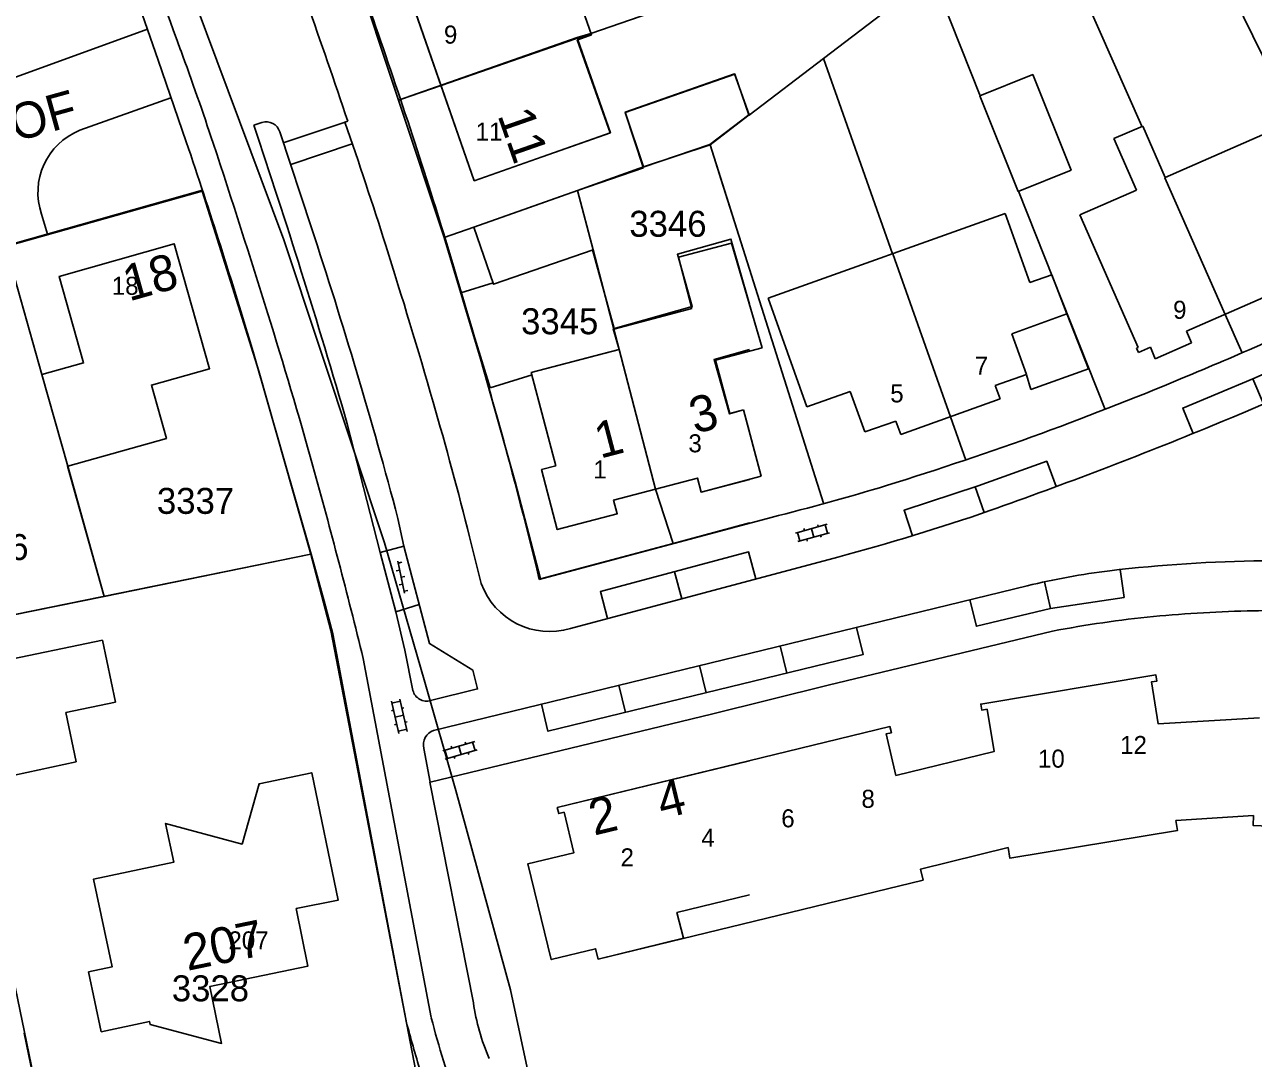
# Model space of a CAD drawing. Extents: x 148816 to 151297, y 399515 to 402500.
# Drawn here: x 151084.2 to 151169.4, y 400852.6 to 400924.2 of the extents above; entities that cross this region are included whole.
import ezdxf

# ---------------------------------------------------------------- set-up
doc = ezdxf.new("R2010")
doc.units = 0
for name, color, linetype in [('B01 Hoofdgebouw  [T] Norm', 7, 'Continuous'), ('B01 Hoofdgebouw secundair [T] Gem', 7, 'Continuous'), ('B01 hoofgebouw', 7, 'Continuous'), ('B03 Overig opstal  [D] Norm', 7, 'Continuous'), ('B07 Tussenmuur  [D] Norm', 7, 'Continuous'), ('B07 Tussenmuur  [T] Norm', 7, 'Continuous'), ('G01 perceelsgrens', 7, 'Continuous'), ('S02 Open verharding  Norm', 7, 'Continuous'), ('T04 Haag heg  [D] Gem', 7, 'Continuous'), ('V00 Kant verharding algemeen  [T] Norm', 7, 'Continuous'), ('V00 Kant verharding algemeen secundair  [T] Gem', 7, 'Continuous'), ('V00 Kant verharding algemeen secundair  [T] Norm', 7, 'Continuous'), ('Z01 perceelnummer', 7, 'Continuous'), ('Z02 huisnummer', 7, 'Continuous'), ('Z02 Huisnummer  [Tekst] Norm', 7, 'Continuous'), ('Z06 straatnaam', 7, 'Continuous')]:
    doc.layers.add(name, color=color, linetype=linetype)

msp = doc.modelspace()

# ---------------------------------------------------------------- linework, layer by layer
at = {"layer": 'B01 Hoofdgebouw  [T] Norm'}
for p, q in [((151121.151, 400930.238), (151123.513, 400923.527)), ((151115.392, 400913.407), (151110.774, 400926.618)), ((151123.513, 400923.527), (151122.53, 400923.181)), ((151122.53, 400923.181), (151124.804, 400916.72)), ((151125.856, 400918.143), (151133.457, 400920.795)), ((151133.457, 400920.795), (151134.439, 400917.981)), ((151125.856, 400918.143), (151127.099, 400914.348)), ((151131.725, 400915.917), (151134.439, 400917.981)), ((151161.738, 400917.197), (151159.741, 400916.322)), ((151163.303, 400913.625), (151161.738, 400917.197)), ((151171.629, 400917.273), (151163.303, 400913.625)), ((151115.392, 400913.407), (151124.804, 400916.72)), ((151159.741, 400916.322), (151161.307, 400912.75)), ((151127.099, 400914.348), (151131.725, 400915.917)), ((151122.537, 400912.719), (151115.349, 400910.194)), ((151122.537, 400912.719), (151123.628, 400908.622)), ((151161.307, 400912.75), (151157.387, 400911.031)), ((151152.207, 400911.128), (151135.771, 400905.263)), ((151152.207, 400911.128), (151153.912, 400906.349)), ((151157.387, 400911.031), (151161.418, 400901.841)), ((151115.349, 400910.194), (151116.72, 400906.232)), ((151086.603, 400906.773), (151094.59, 400909.031)), ((151097.038, 400900.374), (151094.59, 400909.031)), ((151123.628, 400908.622), (151116.72, 400906.232)), ((151133.217, 400909.068), (151129.55, 400908.109)), ((151133.217, 400909.068), (151135.347, 400901.816)), ((151129.55, 400908.109), (151130.484, 400904.539)), ((151088.298, 400900.778), (151086.603, 400906.773)), ((151153.912, 400906.349), (151155.428, 400906.892)), ((151155.428, 400906.892), (151156.487, 400904.169)), ((151116.692, 400906.325), (151114.463, 400905.643)), ((151114.463, 400905.643), (151116.481, 400899.048)), ((151135.771, 400905.263), (151138.446, 400897.732)), ((151164.779, 400902.973), (151170.114, 400905.3)), ((151130.484, 400904.539), (151125.066, 400903.122)), ((151156.487, 400904.169), (151152.661, 400902.799)), ((151125.066, 400903.122), (151125.438, 400901.7)), ((151152.661, 400902.799), (151153.67, 400899.982)), ((151164.779, 400902.973), (151165.133, 400902.157)), ((151125.438, 400901.7), (151119.343, 400900.106)), ((151135.347, 400901.816), (151132.126, 400900.97)), ((151161.418, 400901.841), (151161.317, 400901.797)), ((151161.317, 400901.797), (151161.444, 400901.507)), ((151161.444, 400901.507), (151162.273, 400901.857)), ((151162.273, 400901.857), (151162.606, 400901.06)), ((151162.606, 400901.06), (151165.133, 400902.157)), ((151132.126, 400900.97), (151133.099, 400897.266)), ((151085.411, 400899.962), (151088.298, 400900.778)), ((151087.21, 400893.614), (151085.411, 400899.962)), ((151093.003, 400899.236), (151097.038, 400900.374)), ((151119.394, 400899.939), (151116.481, 400899.048)), ((151153.67, 400899.982), (151151.511, 400899.209)), ((151094.042, 400895.546), (151093.003, 400899.236)), ((151151.511, 400899.209), (151151.845, 400898.276)), ((151141.463, 400898.804), (151138.446, 400897.732)), ((151142.463, 400895.99), (151141.463, 400898.804)), ((151144.968, 400895.817), (151151.845, 400898.276)), ((151133.099, 400897.266), (151134.066, 400897.52)), ((151134.066, 400897.52), (151135.273, 400892.916)), ((151142.462, 400895.99), (151144.627, 400896.747)), ((151144.627, 400896.747), (151144.968, 400895.817)), ((151087.21, 400893.614), (151094.042, 400895.546)), ((151130.861, 400892.793), (151125.051, 400891.273)), ((151130.861, 400892.793), (151131.115, 400891.826)), ((151131.115, 400891.826), (151135.273, 400892.916)), ((151125.305, 400890.317), (151125.051, 400891.273)), ((151121.144, 400889.227), (151125.305, 400890.317)), ((151089.613, 400881.553), (151081.868, 400879.952)), ((151090.502, 400877.254), (151089.613, 400881.553)), ((151087.075, 400876.545), (151090.502, 400877.254)), ((151087.784, 400873.118), (151087.075, 400876.545)), ((151087.784, 400873.118), (151083.519, 400872.205)), ((151100.472, 400871.607), (151104.124, 400872.364)), ((151099.289, 400867.421), (151100.472, 400871.607)), ((151093.99, 400868.856), (151094.561, 400866.176)), ((151093.99, 400868.856), (151099.289, 400867.421)), ((151094.561, 400866.176), (151088.976, 400864.986)), ((151088.976, 400864.986), (151090.27, 400858.912)), ((151090.27, 400858.912), (151088.646, 400858.566)), ((151088.646, 400858.566), (151089.529, 400854.419)), ((151092.917, 400854.91), (151092.87, 400855.13))]:
    msp.add_line(p, q, dxfattribs=at)
for points in [[(151150.45, 400919.285), (151154.114, 400920.757), (151156.773, 400914.14), (151153.108, 400912.667), (151150.45, 400919.285)], [(151169.838, 400876.17), (151162.812, 400875.747), (151162.346, 400878.66), (151162.72, 400878.722), (151162.65, 400879.146), (151150.508, 400877.13), (151150.578, 400876.706), (151150.953, 400876.768), (151151.443, 400873.849), (151144.621, 400872.183), (151143.945, 400875.054), (151144.315, 400875.144), (151144.213, 400875.562), (151121.147, 400869.957), (151121.249, 400869.539), (151121.618, 400869.629), (151122.3, 400866.821), (151119.103, 400866.044), (151120.724, 400859.422), (151123.803, 400860.174), (151123.98, 400859.45), (151146.507, 400864.931), (151146.326, 400865.679), (151152.405, 400867.175), (151152.524, 400866.455), (151164.153, 400868.375), (151164.041, 400869.056), (151169.419, 400869.402), (151169.391, 400868.713), (151181.181, 400868.233)], [(151104.124, 400872.364), (151105.953, 400863.539), (151103.046, 400862.95), (151103.838, 400858.954), (151097.055, 400857.558)], [(151097.055, 400857.558), (151097.873, 400853.603), (151092.917, 400854.91)], [(151092.87, 400855.13), (151089.529, 400854.419)]]:
    msp.add_lwpolyline(points, dxfattribs=at)
at = {"layer": 'B01 Hoofdgebouw secundair [T] Gem'}
for p, q in [((151156.51, 400904.14), (151157.977, 400900.36)), ((151153.971, 400898.936), (151153.692, 400899.956)), ((151157.977, 400900.36), (151153.971, 400898.936))]:
    msp.add_line(p, q, dxfattribs=at)
at = {"layer": 'B01 hoofgebouw'}
for points in [[(151115.494, 400928.264), (151121.161, 400930.24), (151123.513, 400923.507), (151122.572, 400923.178), (151124.825, 400916.727), (151120.108, 400915.067)], [(151115.494, 400928.264), (151110.774, 400926.618), (151115.392, 400913.407), (151120.108, 400915.067)], [(151127.114, 400914.368), (151125.861, 400918.159), (151133.442, 400920.806), (151134.459, 400917.962)], [(151127.114, 400914.368), (151131.748, 400915.89), (151134.459, 400917.962)], [(151122.537, 400912.719), (151119.219, 400911.553), (151115.349, 400910.194), (151116.72, 400906.232), (151123.628, 400908.622), (151122.537, 400912.719)], [(151124.18, 400901.371), (151125.438, 400901.7), (151125.031, 400903.14), (151130.505, 400904.688), (151129.48, 400908.311), (151133.191, 400909.361), (151134.47, 400904.842)], [(151087.21, 400893.614), (151085.411, 400899.962), (151088.298, 400900.778), (151086.603, 400906.773), (151094.59, 400909.031), (151097.038, 400900.374), (151093.003, 400899.236), (151094.042, 400895.546), (151087.21, 400893.614)], [(151134.47, 400901.696), (151132.023, 400901.003), (151133.087, 400897.243), (151134.066, 400897.52)], [(151124.18, 400901.371), (151119.343, 400900.106), (151121.034, 400893.641), (151120.056, 400893.386), (151121.144, 400889.227), (151125.305, 400890.317), (151125.051, 400891.273), (151130.861, 400892.793), (151131.115, 400891.826), (151134.47, 400892.705)], [(151134.47, 400895.98), (151134.066, 400897.52)], [(151134.47, 400863.916), (151129.44, 400862.691), (151129.896, 400860.895), (151123.98, 400859.45), (151123.803, 400860.174), (151120.724, 400859.422), (151119.103, 400866.043), (151122.3, 400866.82), (151121.617, 400869.628), (151121.248, 400869.539), (151121.147, 400869.957), (151134.47, 400873.194)], [(151088.646, 400858.566), (151090.27, 400858.912), (151088.976, 400864.986), (151094.561, 400866.176), (151093.99, 400868.856), (151099.289, 400867.421), (151100.472, 400871.607), (151104.124, 400872.364), (151105.953, 400863.539), (151103.046, 400862.95), (151103.838, 400858.954), (151097.055, 400857.558), (151097.873, 400853.603), (151092.917, 400854.91), (151092.87, 400855.13), (151089.529, 400854.419), (151088.646, 400858.566)]]:
    msp.add_lwpolyline(points, dxfattribs=at)
at = {"layer": 'B03 Overig opstal  [D] Norm'}
for p, q in [((151121.034, 400893.641), (151119.343, 400900.106)), ((151120.056, 400893.386), (151121.034, 400893.641)), ((151121.144, 400889.227), (151120.056, 400893.386))]:
    msp.add_line(p, q, dxfattribs=at)
at = {"layer": 'B07 Tussenmuur  [D] Norm'}
for q in [(151096.542, 400912.742), (151096.542, 400912.742), (151083.029, 400908.905), (151083.029, 400908.905)]:
    msp.add_line((151085.793, 400909.699), q, dxfattribs=at)
at = {"layer": 'B07 Tussenmuur  [T] Norm'}
for p, q in [((151123.483, 400923.613), (151113.087, 400920.002)), ((151163.265, 400913.608), (151167.455, 400904.14)), ((151144.402, 400908.343), (151148.406, 400897.046)), ((151125.428, 400901.697), (151127.956, 400892.033))]:
    msp.add_line(p, q, dxfattribs=at)
at = {"layer": 'G01 perceelsgrens'}
for points in [[(151070.985, 400991.54), (151090.472, 400941.476), (151095.247, 400927.884), (151102.191, 400909.312), (151107.079, 400894.568)], [(151110.147, 400918.98), (151106.975, 400928.539)], [(151110.147, 400918.98), (151122.523, 400923.32), (151123.477, 400923.611), (151134.47, 400927.413)], [(151113.303, 400909.472), (151110.147, 400918.98)], [(151131.748, 400915.89), (151134.459, 400917.962), (151134.47, 400917.97)], [(151122.537, 400912.719), (151127.114, 400914.368), (151131.748, 400915.89)], [(151131.748, 400915.89), (151132.516, 400913.459), (151134.47, 400907.281)], [(151113.303, 400909.472), (151115.349, 400910.194), (151122.537, 400912.719)], [(151129.176, 400888.267), (151127.953, 400892.032), (151125.438, 400901.7), (151125.031, 400903.14), (151125.079, 400903.154), (151123.581, 400908.606), (151123.628, 400908.622), (151122.537, 400912.719)], [(151082.919, 400908.846), (151096.526, 400912.676), (151100.452, 400900.196), (151104.058, 400887.521)], [(151119.983, 400885.81), (151118.226, 400892.533), (151115.832, 400901.069), (151113.303, 400909.472)], [(151089.723, 400884.594), (151087.21, 400893.614), (151085.411, 400899.962), (151082.919, 400908.846)], [(151107.079, 400894.568), (151109.156, 400888.302), (151111.904, 400878.805)], [(151134.47, 400889.684), (151129.176, 400888.267)], [(151119.983, 400885.81), (151129.176, 400888.267)], [(151104.058, 400887.521), (151089.723, 400884.594)], [(151105.443, 400882.227), (151104.541, 400885.676), (151104.058, 400887.521)], [(151089.723, 400884.594), (151078.425, 400882.286)], [(151086.838, 400841.612), (151078.425, 400882.286)], [(151105.443, 400882.227), (151111.345, 400851.678), (151107.317, 400845.995), (151086.838, 400841.612)], [(151111.904, 400878.805), (151114.122, 400871.143), (151117.893, 400857.32), (151119.982, 400847.592), (151121.07, 400845.383), (151122.984, 400843.909), (151124.716, 400843.399)]]:
    msp.add_lwpolyline(points, dxfattribs=at)
at = {"layer": 'S02 Open verharding  Norm'}
for p, q in [((151137.655, 400888.971), (151139.871, 400889.587)), ((151137.96, 400888.433), (151137.799, 400889.011)), ((151137.815, 400888.393), (151140.032, 400889.009)), ((151138.241, 400889.29), (151138.281, 400889.145)), ((151138.763, 400889.279), (151138.924, 400888.701)), ((151139.205, 400889.557), (151139.245, 400889.413)), ((151139.887, 400888.968), (151139.726, 400889.547)), ((151138.442, 400888.567), (151138.482, 400888.422)), ((151139.405, 400888.835), (151139.445, 400888.69)), ((151110.221, 400886.412), (151109.976, 400886.361)), ((151110.092, 400887.024), (151110.556, 400884.823)), ((151110.117, 400886.902), (151110.362, 400886.953)), ((151110.324, 400885.923), (151110.569, 400885.975)), ((151110.427, 400885.434), (151110.183, 400885.382)), ((151110.53, 400884.945), (151110.775, 400884.996)), ((151110.162, 400875.097), (151109.639, 400877.337)), ((151110.257, 400877.327), (151109.673, 400877.191)), ((151110.746, 400875.234), (151110.223, 400877.473)), ((151109.641, 400876.67), (151109.787, 400876.704)), ((151109.9, 400876.217), (151110.485, 400876.354)), ((151110.371, 400876.84), (151110.517, 400876.875)), ((151109.868, 400875.696), (151110.014, 400875.73)), ((151110.712, 400875.38), (151110.128, 400875.243)), ((151110.598, 400875.867), (151110.744, 400875.901)), ((151113.21, 400873.887), (151115.419, 400874.529)), ((151114.753, 400874.491), (151114.794, 400874.347)), ((151115.442, 400873.911), (151115.275, 400874.487)), ((151113.522, 400873.352), (151113.354, 400873.929)), ((151113.378, 400873.311), (151115.586, 400873.953)), ((151113.792, 400874.212), (151113.834, 400874.068)), ((151114.314, 400874.208), (151114.482, 400873.632)), ((151114.962, 400873.771), (151115.004, 400873.627)), ((151114.002, 400873.492), (151114.044, 400873.348))]:
    msp.add_line(p, q, dxfattribs=at)
at = {"layer": 'T04 Haag heg  [D] Gem'}
for p, q in [((151163.803, 400934.914), (151178.012, 400905.711)), ((151154.133, 400934.243), (151161.687, 400917.175)), ((151145.689, 400931.294), (151123.477, 400923.611)), ((151145.689, 400931.294), (151150.474, 400919.295)), ((151147.106, 400927.605), (151139.601, 400921.882)), ((151139.601, 400921.882), (151134.457, 400917.957)), ((151139.601, 400921.882), (151144.401, 400908.343)), ((151113.087, 400920.001), (151110.281, 400919.027)), ((151131.748, 400915.89), (151139.6, 400891.058)), ((151127.117, 400914.296), (151122.537, 400912.719)), ((151153.116, 400912.67), (151159.144, 400897.554)), ((151082.919, 400908.846), (151085.411, 400899.962)), ((151123.628, 400908.622), (151125.066, 400903.122)), ((151167.455, 400904.14), (151168.635, 400901.476)), ((151148.406, 400897.046), (151149.472, 400894.039)), ((151087.194, 400893.609), (151089.723, 400884.594)), ((151104.058, 400887.521), (151011.52, 400868.667)), ((151086.838, 400841.612), (151084.181, 400854.32))]:
    msp.add_line(p, q, dxfattribs=at)
at = {"layer": 'V00 Kant verharding algemeen  [T] Norm'}
for p, q in [((151108.862, 400887.628), (151106.584, 400896.553)), ((151110.515, 400888.081), (151110.096, 400889.993)), ((151135.984, 400890.071), (151119.897, 400885.759)), ((151109.952, 400883.511), (151108.862, 400887.628)), ((151109.952, 400883.511), (151111.572, 400884.037)), ((151112.326, 400871.709), (151111.89, 400874.056))]:
    msp.add_line(p, q, dxfattribs=at)
for points in [[(151088.654, 400934.752), (151090.406, 400930.513), (151090.484, 400930.365), (151093.47, 400921.753), (151095.422, 400916.094)], [(151090.472, 400930.348), (151048.344, 400911.896), (151052.333, 400900.258), (151096.542, 400912.742)], [(151100.668, 400917.437), (151100.103, 400917.266)], [(151106.613, 400917.524), (151106.417, 400917.454)], [(151104.1, 400910.142), (151101.902, 400916.799)], [(151100.062, 400901.547), (151104.12, 400887.353), (151104.972, 400884.258), (151105.591, 400882)], [(151108.862, 400887.628), (151110.515, 400888.081), (151112.278, 400881.322), (151115.28, 400879.479), (151115.617, 400878.184), (151112.362, 400877.37)], [(151115.066, 400888.717), (151115.874, 400885.478)], [(151122.062, 400882.366), (151140.59, 400887.32)], [(151112.571, 400875.3), (151153.726, 400885.329)], [(151111.136, 400878.066), (151110.576, 400880.873), (151109.952, 400883.511)], [(151112.326, 400871.709), (151131.833, 400876.427), (151139.934, 400878.432), (151155.49, 400882.181)], [(151105.591, 400882), (151110.724, 400854.928)], [(151107.688, 400880.29), (151112.399, 400855.414)], [(151115.328, 400856.419), (151112.32, 400871.718)]]:
    msp.add_lwpolyline(points, dxfattribs=at)
for centre, radius, start, end in [((149939.795, 400501.239), 1229.628, 20.032153, 21.100986), ((150680.345, 400775.283), 453.329, 17.62221, 19.75807), ((150654.314, 400766.473), 476.856, 18.46737, 19.51163), ((150910.239, 400854.182), 196.998, 18.28904, 20.27441), ((150606.714, 400751.548), 520.472, 17.39082, 18.56567), ((151100.964, 400916.498), 0.985, 17.8115, 107.50896), ((150819.137, 400817.249), 304.255, 17.53606, 19.22903), ((150688.797, 400778.381), 429.312, 16.67196, 18.70988), ((150495.402, 400716.565), 634.065, 17.211389, 18.332828), ((150682.472, 400777.349), 450.679, 15.47219, 17.45377), ((150767.003, 400798.861), 354.99, 14.87536, 18.26887), ((150685.653, 400774.762), 444.337, 16.11099, 17.57388), ((150640.265, 400761.42), 485.505, 16.16088, 17.46251), ((151045.045, 401188.239), 312.264, 292.62356, 294.92363), ((150749.042, 400794.025), 368.865, 15.6647, 17.37616), ((151065.255, 401141.182), 264.893, 292.48955, 295.13369), ((151070.982, 401123.751), 242.762, 290.17795, 292.82779), ((150822.269, 400814.582), 302.037, 14.20843, 16.04545), ((150793.725, 400807.09), 335.525, 13.56012, 15.6457), ((151074.813, 401115.952), 234.122, 287.18194, 289.95647), ((151039.691, 401205.342), 333.954, 289.49576, 292.33133), ((150639.018, 400765.044), 482.631, 13.81491, 15.45065), ((151099.531, 401037.607), 151.972, 283.87846, 287.004), ((151099.545, 401040.991), 159.058, 284.95447, 288.9295), ((151165.563, 400836.435), 50.306, 96.97598, 103.60906), ((151171.299, 400785.605), 101.458, 90.66728, 96.70479), ((151120.616, 400887.199), 5.044, 199.94405, 286.6595), ((151170.58, 400803.152), 80.457, 95.77089, 100.81005), ((151171.092, 400792.599), 91.009, 91.0552, 95.42358), ((151171.302, 400807.427), 76.189, 87.10339, 91.41835), ((151112.089, 400878.316), 0.985, 194.72229, 286.11057), ((151112.927, 400874.297), 1.065, 109.53673, 193.06824), ((151130.771, 400858.709), 15.612, 188.43381, 203.16603), ((151205.952, 400880.417), 98.58, 194.98466, 197.08306), ((151205.952, 400880.417), 96.84, 194.98466, 198.6462)]:
    msp.add_arc(centre, radius, start, end, dxfattribs=at)
at = {"layer": 'V00 Kant verharding algemeen secundair  [T] Gem'}
for p, q in [((151083.133, 400920.429), (151092.722, 400923.91)), ((151094.349, 400919.138), (151088.034, 400916.901)), ((151085.383, 400911.075), (151085.793, 400909.699)), ((151169.372, 400899.67), (151170.122, 400897.93)), ((151150.132, 400892.185), (151150.742, 400890.398)), ((151129.277, 400886.302), (151129.778, 400884.429)), ((151155.338, 400883.75), (151154.937, 400885.606)), ((151137.056, 400879.272), (151136.595, 400881.154)), ((151131.465, 400877.918), (151131.006, 400879.792)), ((151125.869, 400876.554), (151125.41, 400878.429))]:
    msp.add_line(p, q, dxfattribs=at)
for points in [[(151106.433, 400917.461), (151102.15, 400916.038)], [(151102.666, 400914.53), (151106.926, 400915.952)]]:
    msp.add_lwpolyline(points, dxfattribs=at)
msp.add_arc((151089.797, 400912.583), 4.664, 112.20529, 198.86087, dxfattribs=at)
at = {"layer": 'V00 Kant verharding algemeen secundair  [T] Norm'}
for points in [[(151174.95, 400900.069), (151174.189, 400901.791), (151169.372, 400899.67), (151164.514, 400897.643), (151165.228, 400895.882)], [(151145.774, 400888.799), (151145.193, 400890.568), (151150.341, 400892.26), (151155.082, 400893.965), (151155.737, 400892.199)], [(151134.916, 400885.803), (151134.416, 400887.677), (151124.137, 400884.927), (151124.635, 400883.054)], [(151160.167, 400886.45), (151160.451, 400884.522), (151155.338, 400883.75), (151150.206, 400882.522), (151149.758, 400884.362)], [(151120.044, 400877.121), (151120.497, 400875.246), (151142.36, 400880.57), (151141.901, 400882.447)]]:
    msp.add_lwpolyline(points, dxfattribs=at)

# ---------------------------------------------------------------- texts
at = {"layer": 'Z01 perceelnummer'}
for s, p in [('3346', (151126.142, 400909.519)), ('3345', (151118.637, 400902.762)), ('3337', (151093.385, 400890.313)), ('3336', (151079.128, 400887.112)), ('3328', (151094.417, 400856.525))]:
    msp.add_text(s, height=1.8, dxfattribs=at).set_placement(p)
at = {"layer": 'Z02 huisnummer'}
for s, rotation, p in [('11', 289.26841, (151116.983, 400917.95)), ('18', 15.78795, (151091.456, 400905.028)), ('3', 14.66187, (151130.686, 400895.849)), ('1', 14.66187, (151124.117, 400894.13)), ('4', 13.64724, (151128.412, 400869.15)), ('2', 13.64724, (151123.693, 400868.003)), ('207', 11.6584, (151095.497, 400858.633))]:
    msp.add_text(s, height=2.5, rotation=rotation, dxfattribs=at).set_placement(p)
at = {"layer": 'Z02 Huisnummer  [Tekst] Norm'}
for s, p in [('9', (151113.288, 400922.907)), ('11', (151115.484, 400916.187)), ('18', (151090.252, 400905.496)), ('9', (151163.847, 400903.833)), ('7', (151150.097, 400899.96)), ('5', (151144.233, 400898.04)), ('3', (151130.238, 400894.579)), ('1', (151123.643, 400892.766)), ('12', (151160.173, 400873.666)), ('10', (151154.476, 400872.72)), ('8', (151142.236, 400869.936)), ('6', (151136.675, 400868.585)), ('4', (151131.136, 400867.239)), ('2', (151125.532, 400865.877)), ('207', (151098.34, 400860.122))]:
    msp.add_text(s, height=1.25, dxfattribs=at).set_placement(p)
at = {"layer": 'Z06 straatnaam'}
msp.add_text('SCHUTTERSHOF', height=2.5, rotation=15.55172, dxfattribs=at).set_placement((151061.565, 400909.963))

doc.saveas('drawing.dxf')
